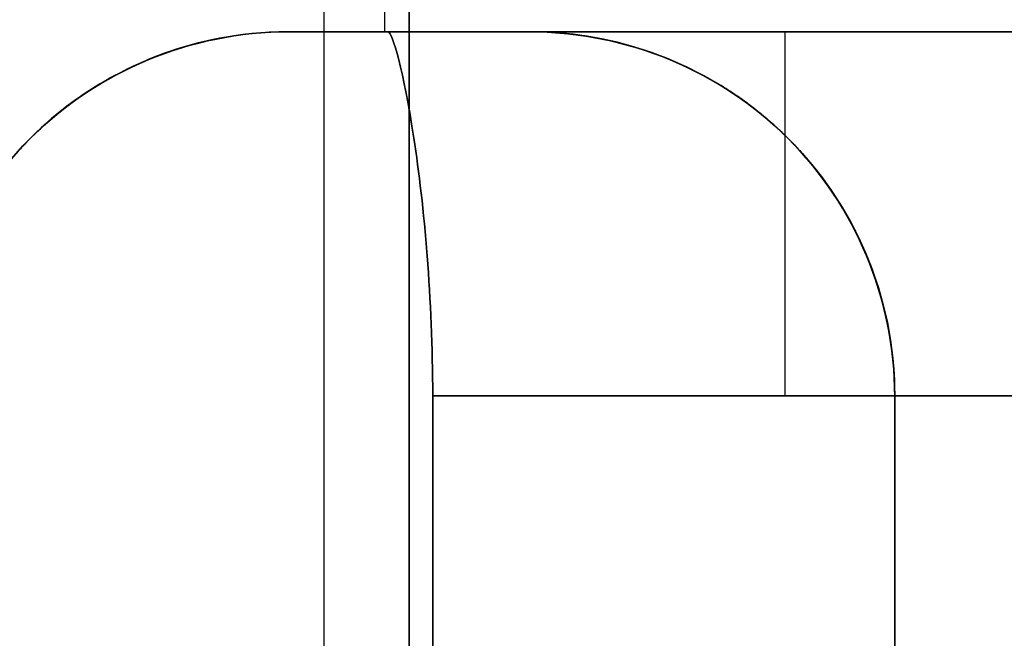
# Model space of a CAD drawing. Header units: millimetres. Extents: x 0 to 322, y -110 to 60.
# Tile 596 of 656: x 283.579 to 284.39, y -83.9 to -83.39. Entities that reach past the tile are written whole.
import ezdxf

# ---------------------------------------------------------------- set-up
doc = ezdxf.new("R2010")
doc.units = ezdxf.units.MM
doc.layers.add('Layer 01', color=18, linetype='Continuous', true_color=0x000000)

msp = doc.modelspace()

# ---------------------------------------------------------------- linework, layer by layer
at = {"layer": 'Layer 01'}
for p, q in [((283.83, -87.95, 24.06), (283.83, -83.1, 24.06)), ((283.83, -87.95, 12.94), (283.83, -83.1, 12.94)), ((283.88, -83.4, 24.06), (283.88, -83.1, 24.06)), ((283.88, -83.4, 12.94), (283.88, -83.1, 12.94)), ((283.9, -83.4, 21.3), (283.9, -83.2, 21.3)), ((283.9, -83.4, 15.7), (283.9, -83.2, 15.7)), ((284, -83.4, 20.99886), (283.8, -83.4, 20.99886)), ((284, -83.4, 16.00114), (283.8, -83.4, 16.00114)), ((284.48, -83.4, 24.06), (283.88, -83.4, 24.06)), ((284.48, -83.4, 12.94), (283.88, -83.4, 12.94)), ((283.9, -83.4, 21.3), (283.9, -83.4, 20.7)), ((283.9, -83.4, 16.3), (283.9, -83.4, 15.7)), ((284.1805, -83.4, 24.16), (284.1805, -83.4, 23.96)), ((284.1805, -83.4, 13.04), (284.1805, -83.4, 12.84))]:
    msp.add_line(p, q, dxfattribs=at)
for centre in [(283.8, -83.7, 16.01923), (283.8, -83.7, 20.98077)]:
    msp.add_arc(centre, 0.3, 90, 180, dxfattribs=at)
at = {"layer": 'Layer 01', "extrusion": (9.19746e-16, 1, -1.5392e-07)}
msp.add_arc((-283.9, 18.49999, -83.4), 2.2, 270, 272.60525, dxfattribs=at)
at = {"layer": 'Layer 01', "extrusion": (3.72773e-32, 1, 1.53908e-07)}
msp.add_arc((-283.9, 18.50001, -83.4), 2.2, 87.39475, 90, dxfattribs=at)
at = {"layer": 'Layer 01', "extrusion": (-5.12509e-08, 1, 2.13163e-13)}
msp.add_arc((-285.93, 24.06, -83.40001), 2.05, 357.20397, 2.79603, dxfattribs=at)
at = {"layer": 'Layer 01', "extrusion": (-5.12394e-08, 1, 6.3949e-13)}
msp.add_arc((-285.93, 12.94, -83.40001), 2.05, 357.20397, 2.79603, dxfattribs=at)
at = {"layer": 'Layer 01', "extrusion": (-3.97665e-20, 1, -1.53908e-07)}
msp.add_arc((-283.9, 18.49999, -83.4), 2.2, 267.39475, 270, dxfattribs=at)
at = {"layer": 'Layer 01', "extrusion": (-9.19868e-16, 1, 1.5392e-07)}
msp.add_arc((-283.9, 18.50001, -83.4), 2.2, 90, 92.60525, dxfattribs=at)
at = {"layer": 'Layer 01', "extrusion": (0, 0, -1)}
for centre in [(-284, -83.7, -20.98077), (-284, -83.7, -16.01923)]:
    msp.add_arc(centre, 0.3, 90, 180, dxfattribs=at)
at = {"layer": 'Layer 01', "extrusion": (-1, 0, 0)}
msp.add_arc((83.7, 23.96, -284.20935), 0.3, 180, 270, dxfattribs=at)
at = {"layer": 'Layer 01', "extrusion": (1, 0, 0)}
for centre in [(-83.7, 24.16, 284.20935), (-83.7, 13.04, 284.20935)]:
    msp.add_arc(centre, 0.3, 0, 90, dxfattribs=at)
at = {"layer": 'Layer 01', "extrusion": (-1, 1.84741e-13, 0)}
msp.add_arc((83.7, 12.84, -284.20935), 0.3, 180, 270, dxfattribs=at)
at = {"layer": 'Layer 01'}
for points in [[(283.9, -74.49688, 20.6), (283.9, -79.69844, 20.6), (283.9, -84.9, 20.6)], [(283.9, -84.9, 16.4), (283.9, -79.69844, 16.4), (283.9, -74.49688, 16.4)], [(283.9, -74.5, 16.3), (283.9, -78.95, 16.3), (283.9, -83.4, 16.3)], [(283.9, -83.4, 20.7), (283.9, -78.95, 20.7), (283.9, -74.5, 20.7)], [(283.9, -84.49688, 20), (283.9, -79.64688, 20), (283.9, -74.79688, 20)], [(283.9, -74.79688, 17), (283.9, -79.64688, 17), (283.9, -84.49688, 17)], [(283.9, -83.1, 15.575), (283.9, -85.25, 15.575), (283.9, -87.4, 15.575)], [(283.9, -87.4, 21.425), (283.9, -85.25, 21.425), (283.9, -83.1, 21.425)], [(283.8, -83.4, 20.69773), (283.8, -83.4, 20.99797), (283.8, -83.4, 21.29821)], [(283.8, -83.4, 15.70179), (283.8, -83.4, 16.00203), (283.8, -83.4, 16.30227)], [(284.48345, -83.4, 24.16), (284.18295, -83.4, 24.16), (283.88244, -83.4, 24.16)], [(283.88244, -83.4, 23.96), (284.18295, -83.4, 23.96), (284.48345, -83.4, 23.96)], [(283.88244, -83.4, 12.84), (284.18295, -83.4, 12.84), (284.48345, -83.4, 12.84)], [(283.88244, -83.4, 13.04), (284.18295, -83.4, 13.04), (284.48345, -83.4, 13.04)], [(284, -83.4, 21.29821), (284, -83.4, 20.99797), (284, -83.4, 20.69773)], [(284, -83.4, 15.70179), (284, -83.4, 16.00203), (284, -83.4, 16.30227)], [(283.9194, -83.7, 23.66), (284.22783, -83.7, 23.66), (284.53626, -83.7, 23.66)], [(283.9194, -83.7, 24.46), (283.9194, -84.35933, 24.46), (283.9194, -85.01865, 24.46)], [(284.53626, -83.7, 24.46), (284.22783, -83.7, 24.46), (283.9194, -83.7, 24.46)], [(283.9194, -85.01865, 23.66), (283.9194, -84.35933, 23.66), (283.9194, -83.7, 23.66)], [(283.9194, -83.7, 12.54), (284.22783, -83.7, 12.54), (284.53626, -83.7, 12.54)], [(283.9194, -83.7, 13.34), (283.9194, -84.35933, 13.34), (283.9194, -85.01865, 13.34)], [(283.9194, -83.7, 13.34), (284.22783, -83.7, 13.34), (284.53626, -83.7, 13.34)], [(283.9194, -85.01865, 12.54), (283.9194, -84.35933, 12.54), (283.9194, -83.7, 12.54)], [(284.3, -83.7, 21.27128), (284.3, -84.31603, 21.27128), (284.3, -84.93205, 21.27128)], [(284.3, -85.2, 16.33667), (284.3, -84.45, 16.33667), (284.3, -83.7, 16.33667)], [(284.3, -83.7, 20.66333), (284.3, -84.45, 20.66333), (284.3, -85.2, 20.66333)], [(284.3, -83.7, 21.27128), (284.3, -83.7, 20.96731), (284.3, -83.7, 20.66333)], [(284.3, -83.7, 15.72872), (284.3, -83.7, 16.03269), (284.3, -83.7, 16.33667)], [(284.3, -84.93205, 15.72872), (284.3, -84.31603, 15.72872), (284.3, -83.7, 15.72872)]]:
    msp.add_open_spline(points, degree=2, dxfattribs=at)
for points, knots in [([(283.5, -83.7, 20.66333), (283.5, -83.62051, 20.66333), (283.5328, -83.54284, 20.66986), (283.64331, -83.43253, 20.68569), (283.7206, -83.4, 20.69411), (283.8, -83.4, 20.69773)], [-0.484761, -0.484761, -0.484761, -0.484761, -0.2423805, -0.2423805, 0, 0, 0, 0]), ([(283.8, -83.4, 16.30227), (283.72061, -83.4, 16.30589), (283.64312, -83.43264, 16.31434), (283.53271, -83.543, 16.33016), (283.5, -83.62052, 16.33667), (283.5, -83.7, 16.33667)], [-0.484757, -0.484757, -0.484757, -0.484757, -0.2423785, -0.2423785, 0, 0, 0, 0]), ([(283.8, -83.4, 15.70179), (283.76394, -83.4, 15.70308), (283.7244, -83.40658, 15.70523), (283.68265, -83.42389, 15.70844), (283.68371, -83.42346, 15.70836), (283.68201, -83.42418, 15.7085), (283.67917, -83.4254, 15.70873), (283.67545, -83.42706, 15.70903), (283.66689, -83.43107, 15.70976), (283.65967, -83.43466, 15.71038), (283.63417, -83.44924, 15.71268), (283.61174, -83.46402, 15.71477), (283.58504, -83.49069, 15.71777), (283.58391, -83.49188, 15.7179), (283.57992, -83.4961, 15.71835), (283.57407, -83.50248, 15.71901), (283.56127, -83.5177, 15.72049), (283.55175, -83.53122, 15.72162), (283.53455, -83.55858, 15.72372), (283.52556, -83.57723, 15.72489), (283.50506, -83.63251, 15.72772), (283.5, -83.66826, 15.72868), (283.5, -83.7, 15.72872)], [-0.4762191, -0.4762191, -0.4762191, -0.4762191, -0.3571643, -0.3571643, -0.3497234, -0.3497234, -0.3422825, -0.3274006, -0.3274006, -0.2976369, -0.2976369, -0.2381096, -0.2381096, -0.2306686, -0.2306686, -0.2232277, -0.2083459, -0.1785822, -0.1785822, -0.1190548, -0.1190548, 0, 0, 0, 0]), ([(283.5, -83.7, 21.27128), (283.5, -83.63656, 21.27137), (283.52165, -83.55408, 21.27512), (283.59615, -83.47959, 21.28348), (283.60779, -83.46931, 21.28469), (283.62821, -83.45372, 21.28667), (283.63852, -83.44689, 21.2876), (283.66919, -83.42899, 21.29022), (283.68925, -83.4205, 21.29175), (283.74531, -83.40242, 21.29567), (283.77689, -83.4, 21.29739), (283.8, -83.4, 21.29821)], [-0.4795454, -0.4795454, -0.4795454, -0.4795454, -0.2397727, -0.2397727, -0.2098011, -0.2098011, -0.1798295, -0.1798295, -0.1198864, -0.1198864, 0, 0, 0, 0]), ([(283.9194, -83.7, 23.66), (283.9194, -83.62047, 23.66), (283.91238, -83.5428, 23.69283), (283.89537, -83.43253, 23.80331), (283.88632, -83.4, 23.88057), (283.88244, -83.4, 23.96)], [0, 0, 0, 0, 0.2425015, 0.2425015, 0.4850031, 0.4850031, 0.4850031, 0.4850031]), ([(283.88244, -83.4, 24.16), (283.88632, -83.4, 24.23942), (283.89539, -83.43265, 24.31687), (283.91239, -83.54295, 24.42725), (283.9194, -83.62048, 24.46), (283.9194, -83.7, 24.46)], [0, 0, 0, 0, 0.2424993, 0.2424993, 0.4849985, 0.4849985, 0.4849985, 0.4849985]), ([(283.9194, -83.7, 12.54), (283.9194, -83.62047, 12.54), (283.91238, -83.5428, 12.57283), (283.89537, -83.43253, 12.68331), (283.88632, -83.4, 12.76057), (283.88244, -83.4, 12.84)], [0, 0, 0, 0, 0.2425015, 0.2425015, 0.4850031, 0.4850031, 0.4850031, 0.4850031]), ([(283.88244, -83.4, 13.04), (283.88632, -83.4, 13.11942), (283.89539, -83.43265, 13.19687), (283.91239, -83.54295, 13.30725), (283.9194, -83.62048, 13.34), (283.9194, -83.7, 13.34)], [0, 0, 0, 0, 0.2424993, 0.2424993, 0.4849985, 0.4849985, 0.4849985, 0.4849985]), ([(284.3, -83.7, 16.33667), (284.3, -83.62051, 16.33667), (284.2672, -83.54284, 16.33014), (284.15669, -83.43253, 16.31431), (284.0794, -83.4, 16.30589), (284, -83.4, 16.30227)], [-0.484761, -0.484761, -0.484761, -0.484761, -0.2423805, -0.2423805, 0, 0, 0, 0]), ([(284, -83.4, 20.69773), (284.07939, -83.4, 20.69411), (284.15688, -83.43264, 20.68566), (284.26729, -83.543, 20.66984), (284.3, -83.62052, 20.66333), (284.3, -83.7, 20.66333)], [-0.484757, -0.484757, -0.484757, -0.484757, -0.2423785, -0.2423785, 0, 0, 0, 0]), ([(284, -83.4, 21.29821), (284.03606, -83.4, 21.29692), (284.0756, -83.40658, 21.29477), (284.11735, -83.42389, 21.29156), (284.11629, -83.42346, 21.29164), (284.11799, -83.42418, 21.2915), (284.12083, -83.4254, 21.29127), (284.12455, -83.42706, 21.29097), (284.13311, -83.43107, 21.29024), (284.14033, -83.43466, 21.28962), (284.16583, -83.44924, 21.28732), (284.18826, -83.46402, 21.28523), (284.21496, -83.49069, 21.28223), (284.21609, -83.49188, 21.2821), (284.22008, -83.4961, 21.28165), (284.22593, -83.50248, 21.28099), (284.23873, -83.5177, 21.27951), (284.24825, -83.53122, 21.27838), (284.26545, -83.55858, 21.27628), (284.27444, -83.57723, 21.27511), (284.29494, -83.63251, 21.27228), (284.3, -83.66826, 21.27132), (284.3, -83.7, 21.27128)], [-0.4762191, -0.4762191, -0.4762191, -0.4762191, -0.3571643, -0.3571643, -0.3497234, -0.3497234, -0.3422825, -0.3274006, -0.3274006, -0.2976369, -0.2976369, -0.2381096, -0.2381096, -0.2306686, -0.2306686, -0.2232277, -0.2083459, -0.1785822, -0.1785822, -0.1190548, -0.1190548, 0, 0, 0, 0]), ([(284.3, -83.7, 15.72872), (284.3, -83.63656, 15.72863), (284.27835, -83.55408, 15.72488), (284.20385, -83.47959, 15.71652), (284.19221, -83.46931, 15.71531), (284.17179, -83.45372, 15.71333), (284.16148, -83.44689, 15.7124), (284.13081, -83.42899, 15.70978), (284.11075, -83.4205, 15.70825), (284.05469, -83.40242, 15.70433), (284.02311, -83.4, 15.70261), (284, -83.4, 15.70179)], [-0.4795454, -0.4795454, -0.4795454, -0.4795454, -0.2397727, -0.2397727, -0.2098011, -0.2098011, -0.1798295, -0.1798295, -0.1198864, -0.1198864, 0, 0, 0, 0])]:
    msp.add_open_spline(points, degree=3, knots=knots, dxfattribs=at)
at = {"layer": 'Layer 01', "extrusion": (-5.94747e-09, -1, 2.95943e-07)}
msp.add_open_spline([(283.8, -83.4, 21.29821), (283.83332, -83.4, 21.2994), (283.86666, -83.4, 21.3), (283.9, -83.4, 21.3)], degree=3, dxfattribs=at)
at = {"layer": 'Layer 01', "extrusion": (5.94747e-09, 1, 2.95951e-07)}
msp.add_open_spline([(283.9, -83.4, 15.7), (283.86666, -83.4, 15.7), (283.83332, -83.4, 15.7006), (283.8, -83.4, 15.70179)], degree=3, dxfattribs=at)
at = {"layer": 'Layer 01', "extrusion": (5.94747e-09, -1, 2.95951e-07)}
msp.add_open_spline([(283.9, -83.4, 21.3), (283.93334, -83.4, 21.3), (283.96668, -83.4, 21.2994), (284, -83.4, 21.29821)], degree=3, dxfattribs=at)
at = {"layer": 'Layer 01', "extrusion": (-5.94747e-09, 1, 2.95951e-07)}
msp.add_open_spline([(284, -83.4, 15.70179), (283.96668, -83.4, 15.7006), (283.93334, -83.4, 15.7), (283.9, -83.4, 15.7)], degree=3, dxfattribs=at)

doc.saveas('drawing.dxf')
